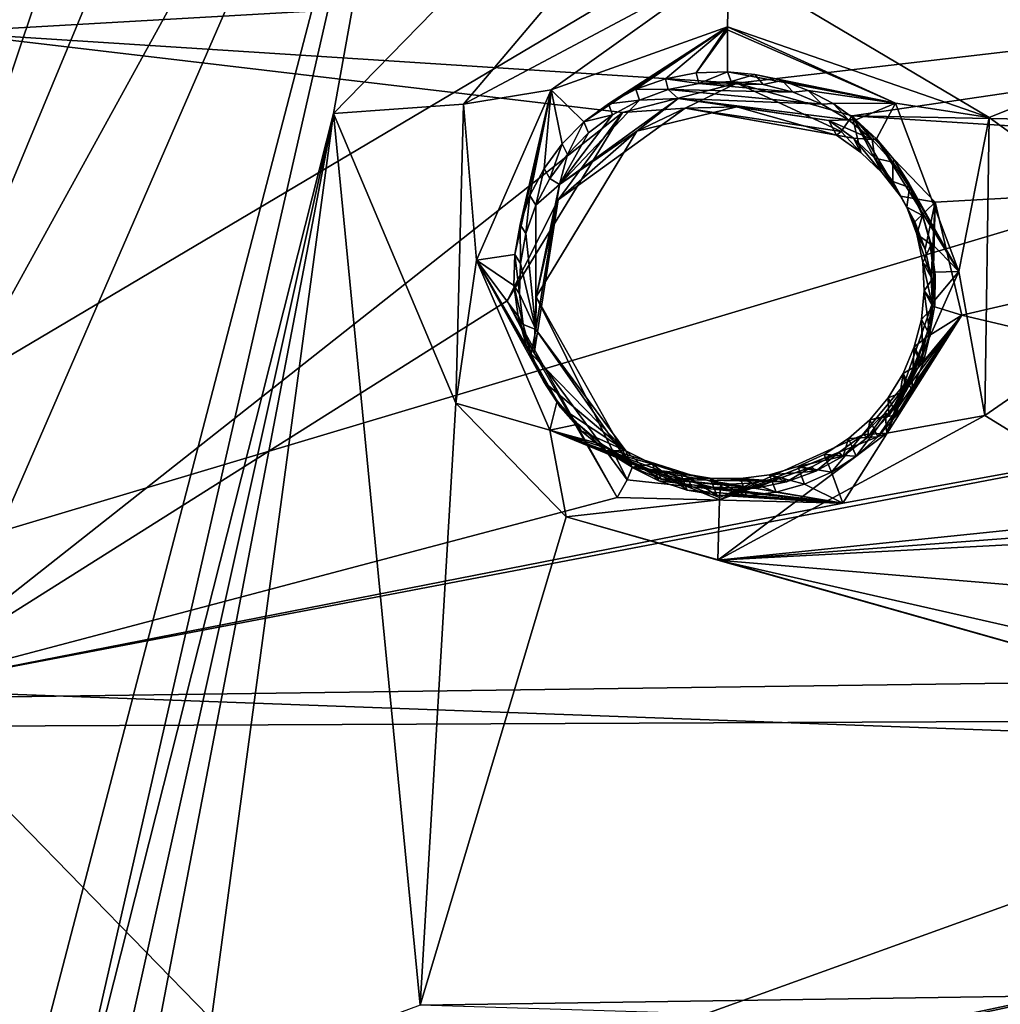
# Model space of a CAD drawing. Header units: millimetres. Extents: x -147 to 294, y -82 to 275.
# Tile 459 of 609: x 210 to 220, y 214 to 225. Entities that reach past the tile are written whole.
import ezdxf

# ---------------------------------------------------------------- set-up
doc = ezdxf.new("R2010")
doc.units = ezdxf.units.MM
doc.header["$LTSCALE"] = 67.506716
for name, color, linetype in [('1514', 7, 'CONTINUOUS'), ('1516', 7, 'CONTINUOUS'), ('1594', 7, 'CONTINUOUS'), ('1596', 7, 'CONTINUOUS'), ('1879', 7, 'CONTINUOUS'), ('2223', 7, 'CONTINUOUS'), ('2558', 7, 'CONTINUOUS'), ('2575', 7, 'CONTINUOUS'), ('2576', 7, 'CONTINUOUS'), ('2577', 7, 'CONTINUOUS'), ('2578', 7, 'CONTINUOUS'), ('2579', 7, 'CONTINUOUS'), ('2580', 7, 'CONTINUOUS'), ('2581', 7, 'CONTINUOUS'), ('2582', 7, 'CONTINUOUS'), ('2583', 7, 'CONTINUOUS'), ('557', 7, 'CONTINUOUS'), ('756', 7, 'CONTINUOUS'), ('841', 7, 'CONTINUOUS')]:
    doc.layers.add(name, color=color, linetype=linetype)

msp = doc.modelspace()

# ---------------------------------------------------------------- linework, layer by layer
at = {"layer": '1514', "linetype": 'CONTINUOUS'}
msp.add_3dface([(219.877, 211.526, -12.491), (223.136, 214.64, -12.094), (221.747, 211.526, -12.688), (219.877, 211.526, -12.491)], dxfattribs=at)
at = {"layer": '1516', "linetype": 'CONTINUOUS'}
msp.add_3dface([(223.136, 214.64, -12.094), (219.877, 211.526, -12.491), (223.367, 213.805, -9.72), (223.136, 214.64, -12.094)], dxfattribs=at)
at = {"layer": '1594', "linetype": 'CONTINUOUS'}
for points in [[(207.91, 218.277, -9.626), (211.15, 226.068, -8.161), (214.334, 229.943, -7.529), (207.91, 218.277, -9.626)], [(210.221, 225.173, -8.352), (211.15, 226.068, -8.161), (207.91, 218.277, -9.626), (210.221, 225.173, -8.352)], [(209.027, 224.854, -8.504), (210.221, 225.173, -8.352), (207.91, 218.277, -9.626), (209.027, 224.854, -8.504)]]:
    msp.add_3dface(points, dxfattribs=at)
at = {"layer": '1596', "linetype": 'CONTINUOUS'}
for points in [[(213.215, 223.725, -8.89), (214.334, 229.943, -7.529), (222.688, 233.42, -7.583), (213.215, 223.725, -8.89)], [(207.91, 218.277, -9.626), (214.334, 229.943, -7.529), (208.455, 216.422, -10.124), (207.91, 218.277, -9.626)], [(214.334, 229.943, -7.529), (210.131, 211.528, -11.464), (208.234, 206.545, -12.449), (214.334, 229.943, -7.529)], [(208.455, 216.422, -10.124), (214.334, 229.943, -7.529), (208.234, 206.545, -12.449), (208.455, 216.422, -10.124)], [(210.131, 211.528, -11.464), (214.334, 229.943, -7.529), (213.215, 223.725, -8.89), (210.131, 211.528, -11.464)]]:
    msp.add_3dface(points, dxfattribs=at)
at = {"layer": '1879', "linetype": 'CONTINUOUS'}
for points in [[(213.215, 223.725, -8.89), (222.688, 233.42, -7.583), (214.566, 223.823, -8.862), (213.215, 223.725, -8.89)], [(222.688, 233.42, -7.583), (217.316, 225.289, -8.621), (214.566, 223.823, -8.862), (222.688, 233.42, -7.583)], [(217.316, 225.289, -8.621), (222.705, 224.771, -8.83), (220.015, 223.685, -8.935), (217.316, 225.289, -8.621)], [(222.705, 224.771, -8.83), (222.177, 222.121, -9.272), (220.015, 223.685, -8.935), (222.705, 224.771, -8.83)], [(214.485, 220.723, -9.426), (213.215, 223.725, -8.89), (214.566, 223.823, -8.862), (214.485, 220.723, -9.426)], [(210.131, 211.528, -11.464), (213.215, 223.725, -8.89), (210.504, 211.517, -11.456), (210.131, 211.528, -11.464)], [(210.504, 211.517, -11.456), (213.215, 223.725, -8.89), (210.877, 211.507, -11.449), (210.504, 211.517, -11.456)], [(210.877, 211.507, -11.449), (213.215, 223.725, -8.89), (211.858, 213.645, -10.932), (210.877, 211.507, -11.449)], [(211.858, 213.645, -10.932), (213.215, 223.725, -8.89), (214.115, 214.483, -10.711), (211.858, 213.645, -10.932)], [(214.115, 214.483, -10.711), (213.215, 223.725, -8.89), (214.485, 220.723, -9.426), (214.115, 214.483, -10.711)], [(220.015, 223.685, -8.935), (222.177, 222.121, -9.272), (219.969, 220.595, -9.493), (220.015, 223.685, -8.935)], [(222.177, 222.121, -9.272), (221.662, 219.554, -9.736), (219.969, 220.595, -9.493), (222.177, 222.121, -9.272)], [(215.63, 219.545, -9.649), (214.115, 214.483, -10.711), (214.485, 220.723, -9.426), (215.63, 219.545, -9.649)], [(219.969, 220.595, -9.493), (221.662, 219.554, -9.736), (217.2, 219.096, -9.742), (219.969, 220.595, -9.493)], [(221.662, 219.554, -9.736), (222.114, 219.466, -9.767), (217.2, 219.096, -9.742), (221.662, 219.554, -9.736)], [(232.562, 214.756, -11.357), (214.115, 214.483, -10.711), (215.63, 219.545, -9.649), (232.562, 214.756, -11.357)], [(217.2, 219.096, -9.742), (232.562, 214.756, -11.357), (215.63, 219.545, -9.649), (217.2, 219.096, -9.742)], [(222.114, 219.466, -9.767), (222.566, 219.378, -9.799), (217.2, 219.096, -9.742), (222.114, 219.466, -9.767)], [(222.566, 219.378, -9.799), (224.137, 218.513, -10.03), (217.2, 219.096, -9.742), (222.566, 219.378, -9.799)], [(225.424, 217.231, -10.348), (232.562, 214.756, -11.357), (217.2, 219.096, -9.742), (225.424, 217.231, -10.348)], [(224.137, 218.513, -10.03), (225.424, 217.231, -10.348), (217.2, 219.096, -9.742), (224.137, 218.513, -10.03)], [(225.001, 214.148, -10.991), (214.115, 214.483, -10.711), (232.562, 214.756, -11.357), (225.001, 214.148, -10.991)]]:
    msp.add_3dface(points, dxfattribs=at)
at = {"layer": '2223', "linetype": 'CONTINUOUS'}
for points in [[(209.16, 224.57, -6.493), (234.143, 225.997, -7.036), (210.592, 225.04, -6.375), (209.16, 224.57, -6.493)], [(234.143, 225.997, -7.036), (209.16, 224.57, -6.493), (217.4, 224.039, -6.499), (234.143, 225.997, -7.036)], [(218.593, 223.703, -6.571), (234.143, 225.997, -7.036), (217.4, 224.039, -6.499), (218.593, 223.703, -6.571)], [(233.025, 223.422, -7.356), (234.143, 225.997, -7.036), (218.593, 223.703, -6.571), (233.025, 223.422, -7.356)], [(209.16, 224.57, -6.493), (208.62, 217.752, -7.787), (216.212, 223.737, -6.542), (209.16, 224.57, -6.493)], [(217.4, 224.039, -6.499), (209.16, 224.57, -6.493), (216.212, 223.737, -6.542), (217.4, 224.039, -6.499)], [(216.212, 223.737, -6.542), (208.62, 217.752, -7.787), (215.018, 221.783, -6.887), (216.212, 223.737, -6.542)], [(233.025, 223.422, -7.356), (218.593, 223.703, -6.571), (226.496, 223.201, -6.933), (233.025, 223.422, -7.356)], [(218.593, 223.703, -6.571), (219.456, 222.806, -6.742), (226.496, 223.201, -6.933), (218.593, 223.703, -6.571)], [(219.456, 222.806, -6.742), (219.731, 221.634, -6.956), (226.496, 223.201, -6.933), (219.456, 222.806, -6.742)], [(226.496, 223.201, -6.933), (219.731, 221.634, -6.956), (223.867, 220.66, -7.262), (226.496, 223.201, -6.933)], [(208.62, 217.752, -7.787), (216.158, 219.747, -7.267), (215.018, 221.783, -6.887), (208.62, 217.752, -7.787)], [(219.731, 221.634, -6.956), (218.498, 219.688, -7.298), (223.867, 220.66, -7.262), (219.731, 221.634, -6.956)], [(218.498, 219.688, -7.298), (208.62, 217.752, -7.787), (223.867, 220.66, -7.262), (218.498, 219.688, -7.298)], [(223.867, 220.66, -7.262), (208.62, 217.752, -7.787), (224.753, 217.161, -7.981), (223.867, 220.66, -7.262)], [(216.158, 219.747, -7.267), (208.62, 217.752, -7.787), (218.498, 219.688, -7.298), (216.158, 219.747, -7.267)], [(208.62, 217.752, -7.787), (208.299, 211.056, -9.272), (213.245, 213.012, -8.693), (208.62, 217.752, -7.787)], [(208.62, 217.752, -7.787), (213.245, 213.012, -8.693), (224.753, 217.161, -7.981), (208.62, 217.752, -7.787)], [(224.753, 217.161, -7.981), (213.245, 213.012, -8.693), (228.236, 216.171, -8.373), (224.753, 217.161, -7.981)], [(213.245, 213.012, -8.693), (214.191, 213.175, -8.646), (228.236, 216.171, -8.373), (213.245, 213.012, -8.693)], [(214.191, 213.175, -8.646), (223.467, 214.295, -8.535), (228.236, 216.171, -8.373), (214.191, 213.175, -8.646)]]:
    msp.add_3dface(points, dxfattribs=at)
at = {"layer": '2558', "linetype": 'CONTINUOUS'}
msp.add_3dface([(209.16, 224.57, -6.493), (210.592, 225.04, -6.375), (209.243, 224.912, -6.71), (209.16, 224.57, -6.493)], dxfattribs=at)
at = {"layer": '2575', "linetype": 'CONTINUOUS'}
for points in [[(218.684, 223.323, -6.935), (218.593, 223.703, -6.571), (218.481, 223.538, -6.688), (218.684, 223.323, -6.935)], [(219.456, 222.806, -6.742), (218.593, 223.703, -6.571), (219.094, 222.87, -7.011), (219.456, 222.806, -6.742)], [(219.094, 222.87, -7.011), (218.593, 223.703, -6.571), (218.906, 223.111, -6.97), (219.094, 222.87, -7.011)], [(218.906, 223.111, -6.97), (218.593, 223.703, -6.571), (218.684, 223.323, -6.935), (218.906, 223.111, -6.97)], [(218.433, 223.5, -6.905), (218.684, 223.323, -6.935), (218.481, 223.538, -6.688), (218.433, 223.5, -6.905)], [(219.243, 222.604, -7.057), (219.456, 222.806, -6.742), (219.094, 222.87, -7.011), (219.243, 222.604, -7.057)], [(219.35, 222.321, -7.105), (219.456, 222.806, -6.742), (219.243, 222.604, -7.057), (219.35, 222.321, -7.105)], [(219.412, 222.028, -7.156), (219.456, 222.806, -6.742), (219.35, 222.321, -7.105), (219.412, 222.028, -7.156)], [(219.429, 221.728, -7.207), (219.456, 222.806, -6.742), (219.412, 222.028, -7.156), (219.429, 221.728, -7.207)], [(219.731, 221.634, -6.956), (219.456, 222.806, -6.742), (219.429, 221.728, -7.207), (219.731, 221.634, -6.956)], [(219.401, 221.429, -7.259), (219.731, 221.634, -6.956), (219.429, 221.728, -7.207), (219.401, 221.429, -7.259)], [(218.498, 219.688, -7.298), (219.731, 221.634, -6.956), (218.379, 220.009, -7.51), (218.498, 219.688, -7.298)], [(218.379, 220.009, -7.51), (219.731, 221.634, -6.956), (218.635, 220.174, -7.48), (218.379, 220.009, -7.51)], [(218.635, 220.174, -7.48), (219.731, 221.634, -6.956), (218.862, 220.373, -7.444), (218.635, 220.174, -7.48)], [(218.862, 220.373, -7.444), (219.731, 221.634, -6.956), (219.056, 220.604, -7.403), (218.862, 220.373, -7.444)], [(219.056, 220.604, -7.403), (219.731, 221.634, -6.956), (219.213, 220.861, -7.358), (219.056, 220.604, -7.403)], [(219.213, 220.861, -7.358), (219.731, 221.634, -6.956), (219.329, 221.138, -7.31), (219.213, 220.861, -7.358)], [(219.329, 221.138, -7.31), (219.731, 221.634, -6.956), (219.401, 221.429, -7.259), (219.329, 221.138, -7.31)], [(216.261, 219.929, -7.31), (218.498, 219.688, -7.298), (216.313, 220.056, -7.513), (216.261, 219.929, -7.31)], [(216.313, 220.056, -7.513), (218.498, 219.688, -7.298), (216.589, 219.917, -7.535), (216.313, 220.056, -7.513)], [(218.1, 219.884, -7.533), (218.498, 219.688, -7.298), (218.379, 220.009, -7.51), (218.1, 219.884, -7.533)], [(216.158, 219.747, -7.267), (218.498, 219.688, -7.298), (216.261, 219.929, -7.31), (216.158, 219.747, -7.267)], [(216.589, 219.917, -7.535), (218.498, 219.688, -7.298), (216.883, 219.821, -7.551), (216.589, 219.917, -7.535)], [(217.805, 219.801, -7.549), (218.498, 219.688, -7.298), (218.1, 219.884, -7.533), (217.805, 219.801, -7.549)], [(216.883, 219.821, -7.551), (218.498, 219.688, -7.298), (217.19, 219.768, -7.558), (216.883, 219.821, -7.551)], [(217.19, 219.768, -7.558), (218.498, 219.688, -7.298), (217.5, 219.762, -7.557), (217.19, 219.768, -7.558)], [(217.5, 219.762, -7.557), (218.498, 219.688, -7.298), (217.805, 219.801, -7.549), (217.5, 219.762, -7.557)]]:
    msp.add_3dface(points, dxfattribs=at)
at = {"layer": '2576', "linetype": 'CONTINUOUS'}
for points in [[(217.4, 224.039, -6.499), (216.212, 223.737, -6.542), (216.862, 223.782, -6.631), (217.4, 224.039, -6.499)], [(218.481, 223.538, -6.688), (217.4, 224.039, -6.499), (216.862, 223.782, -6.631), (218.481, 223.538, -6.688)], [(218.593, 223.703, -6.571), (217.4, 224.039, -6.499), (218.481, 223.538, -6.688), (218.593, 223.703, -6.571)], [(216.212, 223.737, -6.542), (215.018, 221.783, -6.887), (215.547, 222.831, -6.799), (216.212, 223.737, -6.542)], [(216.862, 223.782, -6.631), (216.212, 223.737, -6.542), (215.547, 222.831, -6.799), (216.862, 223.782, -6.631)], [(216.862, 223.782, -6.631), (215.547, 222.831, -6.799), (216.363, 223.543, -6.907), (216.862, 223.782, -6.631)], [(217.4, 223.795, -6.858), (216.862, 223.782, -6.631), (216.363, 223.543, -6.907), (217.4, 223.795, -6.858)], [(218.433, 223.5, -6.905), (216.862, 223.782, -6.631), (217.4, 223.795, -6.858), (218.433, 223.5, -6.905)], [(218.433, 223.5, -6.905), (218.481, 223.538, -6.688), (216.862, 223.782, -6.631), (218.433, 223.5, -6.905)], [(216.363, 223.543, -6.907), (215.547, 222.831, -6.799), (215.317, 221.824, -7.211), (216.363, 223.543, -6.907)], [(215.547, 222.831, -6.799), (215.018, 221.783, -6.887), (215.297, 221.242, -7.08), (215.547, 222.831, -6.799)], [(215.547, 222.831, -6.799), (215.297, 221.242, -7.08), (215.317, 221.824, -7.211), (215.547, 222.831, -6.799)], [(215.297, 221.242, -7.08), (216.261, 219.929, -7.31), (215.317, 221.824, -7.211), (215.297, 221.242, -7.08)], [(216.261, 219.929, -7.31), (216.313, 220.056, -7.513), (215.317, 221.824, -7.211), (216.261, 219.929, -7.31)], [(215.018, 221.783, -6.887), (216.158, 219.747, -7.267), (215.297, 221.242, -7.08), (215.018, 221.783, -6.887)], [(216.158, 219.747, -7.267), (216.261, 219.929, -7.31), (215.297, 221.242, -7.08), (216.158, 219.747, -7.267)]]:
    msp.add_3dface(points, dxfattribs=at)
at = {"layer": '2577', "linetype": 'CONTINUOUS'}
for points in [[(216.79, 223.88, -7.535), (216.363, 223.543, -6.907), (215.559, 222.99, -7.686), (216.79, 223.88, -7.535)], [(217.4, 223.795, -6.858), (216.363, 223.543, -6.907), (216.79, 223.88, -7.535), (217.4, 223.795, -6.858)], [(218.354, 223.652, -7.591), (217.4, 223.795, -6.858), (216.79, 223.88, -7.535), (218.354, 223.652, -7.591)], [(218.433, 223.5, -6.905), (217.4, 223.795, -6.858), (218.354, 223.652, -7.591), (218.433, 223.5, -6.905)], [(216.363, 223.543, -6.907), (215.317, 221.824, -7.211), (215.559, 222.99, -7.686), (216.363, 223.543, -6.907)], [(215.559, 222.99, -7.686), (215.317, 221.824, -7.211), (215.314, 221.486, -7.958), (215.559, 222.99, -7.686)], [(215.317, 221.824, -7.211), (216.313, 220.056, -7.513), (215.314, 221.486, -7.958), (215.317, 221.824, -7.211)], [(215.314, 221.486, -7.958), (216.313, 220.056, -7.513), (216.247, 220.228, -8.194), (215.314, 221.486, -7.958)]]:
    msp.add_3dface(points, dxfattribs=at)
at = {"layer": '2578', "linetype": 'CONTINUOUS'}
for points in [[(218.433, 223.5, -6.905), (218.354, 223.652, -7.591), (218.61, 223.471, -7.626), (218.433, 223.5, -6.905)], [(218.684, 223.323, -6.935), (218.433, 223.5, -6.905), (218.61, 223.471, -7.626), (218.684, 223.323, -6.935)], [(218.906, 223.111, -6.97), (218.684, 223.323, -6.935), (218.61, 223.471, -7.626), (218.906, 223.111, -6.97)], [(218.83, 223.262, -7.666), (218.906, 223.111, -6.97), (218.61, 223.471, -7.626), (218.83, 223.262, -7.666)], [(219.094, 222.87, -7.011), (218.906, 223.111, -6.97), (218.83, 223.262, -7.666), (219.094, 222.87, -7.011)], [(219.015, 223.02, -7.711), (219.094, 222.87, -7.011), (218.83, 223.262, -7.666), (219.015, 223.02, -7.711)], [(219.243, 222.604, -7.057), (219.094, 222.87, -7.011), (219.015, 223.02, -7.711), (219.243, 222.604, -7.057)], [(219.162, 222.754, -7.761), (219.243, 222.604, -7.057), (219.015, 223.02, -7.711), (219.162, 222.754, -7.761)], [(219.35, 222.321, -7.105), (219.243, 222.604, -7.057), (219.162, 222.754, -7.761), (219.35, 222.321, -7.105)], [(219.266, 222.475, -7.812), (219.35, 222.321, -7.105), (219.162, 222.754, -7.761), (219.266, 222.475, -7.812)], [(219.412, 222.028, -7.156), (219.35, 222.321, -7.105), (219.266, 222.475, -7.812), (219.412, 222.028, -7.156)], [(219.326, 222.183, -7.865), (219.412, 222.028, -7.156), (219.266, 222.475, -7.812), (219.326, 222.183, -7.865)], [(219.429, 221.728, -7.207), (219.412, 222.028, -7.156), (219.326, 222.183, -7.865), (219.429, 221.728, -7.207)], [(219.341, 221.888, -7.919), (219.429, 221.728, -7.207), (219.326, 222.183, -7.865), (219.341, 221.888, -7.919)], [(219.312, 221.592, -7.972), (219.401, 221.429, -7.259), (219.341, 221.888, -7.919), (219.312, 221.592, -7.972)], [(219.401, 221.429, -7.259), (219.429, 221.728, -7.207), (219.341, 221.888, -7.919), (219.401, 221.429, -7.259)], [(219.239, 221.306, -8.023), (219.329, 221.138, -7.31), (219.312, 221.592, -7.972), (219.239, 221.306, -8.023)], [(219.329, 221.138, -7.31), (219.401, 221.429, -7.259), (219.312, 221.592, -7.972), (219.329, 221.138, -7.31)], [(219.123, 221.031, -8.072), (219.213, 220.861, -7.358), (219.239, 221.306, -8.023), (219.123, 221.031, -8.072)], [(219.213, 220.861, -7.358), (219.329, 221.138, -7.31), (219.239, 221.306, -8.023), (219.213, 220.861, -7.358)], [(218.969, 220.78, -8.116), (219.056, 220.604, -7.403), (219.123, 221.031, -8.072), (218.969, 220.78, -8.116)], [(219.056, 220.604, -7.403), (219.213, 220.861, -7.358), (219.123, 221.031, -8.072), (219.056, 220.604, -7.403)], [(218.777, 220.552, -8.156), (219.056, 220.604, -7.403), (218.969, 220.78, -8.116), (218.777, 220.552, -8.156)], [(218.862, 220.373, -7.444), (219.056, 220.604, -7.403), (218.777, 220.552, -8.156), (218.862, 220.373, -7.444)], [(218.556, 220.356, -8.189), (218.862, 220.373, -7.444), (218.777, 220.552, -8.156), (218.556, 220.356, -8.189)], [(218.635, 220.174, -7.48), (218.862, 220.373, -7.444), (218.556, 220.356, -8.189), (218.635, 220.174, -7.48)], [(218.303, 220.192, -8.217), (218.635, 220.174, -7.48), (218.556, 220.356, -8.189), (218.303, 220.192, -8.217)], [(216.313, 220.056, -7.513), (216.589, 219.917, -7.535), (216.247, 220.228, -8.194), (216.313, 220.056, -7.513)], [(216.247, 220.228, -8.194), (216.589, 219.917, -7.535), (216.525, 220.09, -8.221), (216.247, 220.228, -8.194)], [(218.031, 220.068, -8.237), (218.379, 220.009, -7.51), (218.303, 220.192, -8.217), (218.031, 220.068, -8.237)], [(218.379, 220.009, -7.51), (218.635, 220.174, -7.48), (218.303, 220.192, -8.217), (218.379, 220.009, -7.51)], [(216.589, 219.917, -7.535), (216.883, 219.821, -7.551), (216.525, 220.09, -8.221), (216.589, 219.917, -7.535)], [(216.525, 220.09, -8.221), (216.883, 219.821, -7.551), (216.815, 219.996, -8.24), (216.525, 220.09, -8.221)], [(217.737, 219.982, -8.25), (218.1, 219.884, -7.533), (218.031, 220.068, -8.237), (217.737, 219.982, -8.25)], [(218.1, 219.884, -7.533), (218.379, 220.009, -7.51), (218.031, 220.068, -8.237), (218.1, 219.884, -7.533)], [(216.883, 219.821, -7.551), (217.19, 219.768, -7.558), (216.815, 219.996, -8.24), (216.883, 219.821, -7.551)], [(216.815, 219.996, -8.24), (217.19, 219.768, -7.558), (217.122, 219.947, -8.252), (216.815, 219.996, -8.24)], [(217.435, 219.941, -8.255), (217.805, 219.801, -7.549), (217.737, 219.982, -8.25), (217.435, 219.941, -8.255)], [(217.805, 219.801, -7.549), (218.1, 219.884, -7.533), (217.737, 219.982, -8.25), (217.805, 219.801, -7.549)], [(217.19, 219.768, -7.558), (217.5, 219.762, -7.557), (217.122, 219.947, -8.252), (217.19, 219.768, -7.558)], [(217.122, 219.947, -8.252), (217.5, 219.762, -7.557), (217.435, 219.941, -8.255), (217.122, 219.947, -8.252)], [(217.5, 219.762, -7.557), (217.805, 219.801, -7.549), (217.435, 219.941, -8.255), (217.5, 219.762, -7.557)]]:
    msp.add_3dface(points, dxfattribs=at)
at = {"layer": '2579', "linetype": 'CONTINUOUS'}
for points in [[(217.005, 224.038, -7.51), (217.341, 224.058, -7.509), (217.671, 224.025, -7.518), (217.005, 224.038, -7.51)], [(216.688, 223.974, -7.519), (216.79, 223.88, -7.535), (216.388, 223.863, -7.536), (216.688, 223.974, -7.519)], [(216.688, 223.974, -7.519), (217.005, 224.038, -7.51), (217.984, 223.948, -7.535), (216.688, 223.974, -7.519)], [(216.79, 223.88, -7.535), (216.688, 223.974, -7.519), (218.281, 223.824, -7.56), (216.79, 223.88, -7.535)], [(218.281, 223.824, -7.56), (216.688, 223.974, -7.519), (217.984, 223.948, -7.535), (218.281, 223.824, -7.56)], [(217.984, 223.948, -7.535), (217.005, 224.038, -7.51), (217.671, 224.025, -7.518), (217.984, 223.948, -7.535)], [(216.79, 223.88, -7.535), (215.559, 222.99, -7.686), (216.388, 223.863, -7.536), (216.79, 223.88, -7.535)], [(216.388, 223.863, -7.536), (215.559, 222.99, -7.686), (216.11, 223.711, -7.561), (216.388, 223.863, -7.536)], [(218.354, 223.652, -7.591), (216.79, 223.88, -7.535), (218.557, 223.659, -7.593), (218.354, 223.652, -7.591)], [(218.557, 223.659, -7.593), (216.79, 223.88, -7.535), (218.281, 223.824, -7.56), (218.557, 223.659, -7.593)], [(216.11, 223.711, -7.561), (215.559, 222.99, -7.686), (215.861, 223.524, -7.593), (216.11, 223.711, -7.561)], [(218.802, 223.457, -7.632), (218.354, 223.652, -7.591), (218.557, 223.659, -7.593), (218.802, 223.457, -7.632)], [(218.61, 223.471, -7.626), (218.354, 223.652, -7.591), (218.802, 223.457, -7.632), (218.61, 223.471, -7.626)], [(215.861, 223.524, -7.593), (215.559, 222.99, -7.686), (215.642, 223.302, -7.631), (215.861, 223.524, -7.593)], [(218.83, 223.262, -7.666), (218.61, 223.471, -7.626), (218.802, 223.457, -7.632), (218.83, 223.262, -7.666)], [(219.016, 223.221, -7.676), (218.83, 223.262, -7.666), (218.802, 223.457, -7.632), (219.016, 223.221, -7.676)], [(215.642, 223.302, -7.631), (215.559, 222.99, -7.686), (215.459, 223.053, -7.675), (215.642, 223.302, -7.631)], [(219.015, 223.02, -7.711), (218.83, 223.262, -7.666), (219.016, 223.221, -7.676), (219.015, 223.02, -7.711)], [(219.19, 222.958, -7.725), (219.015, 223.02, -7.711), (219.016, 223.221, -7.676), (219.19, 222.958, -7.725)], [(215.459, 223.053, -7.675), (215.559, 222.99, -7.686), (215.313, 222.776, -7.724), (215.459, 223.053, -7.675)], [(215.559, 222.99, -7.686), (215.314, 221.486, -7.958), (215.313, 222.776, -7.724), (215.559, 222.99, -7.686)], [(219.162, 222.754, -7.761), (219.015, 223.02, -7.711), (219.19, 222.958, -7.725), (219.162, 222.754, -7.761)], [(219.325, 222.669, -7.779), (219.162, 222.754, -7.761), (219.19, 222.958, -7.725), (219.325, 222.669, -7.779)], [(215.313, 222.776, -7.724), (215.314, 221.486, -7.958), (215.211, 222.482, -7.777), (215.313, 222.776, -7.724)], [(219.266, 222.475, -7.812), (219.162, 222.754, -7.761), (219.325, 222.669, -7.779), (219.266, 222.475, -7.812)], [(219.414, 222.367, -7.834), (219.266, 222.475, -7.812), (219.325, 222.669, -7.779), (219.414, 222.367, -7.834)], [(215.211, 222.482, -7.777), (215.314, 221.486, -7.958), (215.154, 222.17, -7.833), (215.211, 222.482, -7.777)], [(219.326, 222.183, -7.865), (219.266, 222.475, -7.812), (219.414, 222.367, -7.834), (219.326, 222.183, -7.865)], [(219.456, 222.053, -7.891), (219.326, 222.183, -7.865), (219.414, 222.367, -7.834), (219.456, 222.053, -7.891)], [(215.154, 222.17, -7.833), (215.314, 221.486, -7.958), (215.144, 221.856, -7.89), (215.154, 222.17, -7.833)], [(219.341, 221.888, -7.919), (219.326, 222.183, -7.865), (219.456, 222.053, -7.891), (219.341, 221.888, -7.919)], [(219.451, 221.741, -7.948), (219.341, 221.888, -7.919), (219.456, 222.053, -7.891), (219.451, 221.741, -7.948)], [(215.144, 221.856, -7.89), (215.314, 221.486, -7.958), (215.182, 221.539, -7.948), (215.144, 221.856, -7.89)], [(219.312, 221.592, -7.972), (219.341, 221.888, -7.919), (219.451, 221.741, -7.948), (219.312, 221.592, -7.972)], [(219.398, 221.43, -8.003), (219.312, 221.592, -7.972), (219.451, 221.741, -7.948), (219.398, 221.43, -8.003)], [(215.182, 221.539, -7.948), (215.314, 221.486, -7.958), (215.267, 221.236, -8.004), (215.182, 221.539, -7.948)], [(219.239, 221.306, -8.023), (219.312, 221.592, -7.972), (219.398, 221.43, -8.003), (219.239, 221.306, -8.023)], [(215.314, 221.486, -7.958), (216.247, 220.228, -8.194), (215.267, 221.236, -8.004), (215.314, 221.486, -7.958)], [(219.3, 221.133, -8.056), (219.239, 221.306, -8.023), (219.398, 221.43, -8.003), (219.3, 221.133, -8.056)], [(219.123, 221.031, -8.072), (219.239, 221.306, -8.023), (219.3, 221.133, -8.056), (219.123, 221.031, -8.072)], [(215.267, 221.236, -8.004), (216.247, 220.228, -8.194), (215.398, 220.945, -8.058), (215.267, 221.236, -8.004)], [(219.156, 220.851, -8.106), (219.123, 221.031, -8.072), (219.3, 221.133, -8.056), (219.156, 220.851, -8.106)], [(218.969, 220.78, -8.116), (219.123, 221.031, -8.072), (219.156, 220.851, -8.106), (218.969, 220.78, -8.116)], [(215.398, 220.945, -8.058), (216.247, 220.228, -8.194), (215.57, 220.679, -8.108), (215.398, 220.945, -8.058)], [(218.777, 220.552, -8.156), (218.969, 220.78, -8.116), (218.973, 220.595, -8.151), (218.777, 220.552, -8.156)], [(218.973, 220.595, -8.151), (218.969, 220.78, -8.116), (219.156, 220.851, -8.106), (218.973, 220.595, -8.151)], [(215.57, 220.679, -8.108), (216.247, 220.228, -8.194), (215.784, 220.438, -8.153), (215.57, 220.679, -8.108)], [(218.752, 220.367, -8.19), (218.777, 220.552, -8.156), (218.973, 220.595, -8.151), (218.752, 220.367, -8.19)], [(218.556, 220.356, -8.189), (218.777, 220.552, -8.156), (218.752, 220.367, -8.19), (218.556, 220.356, -8.189)], [(215.784, 220.438, -8.153), (216.247, 220.228, -8.194), (216.032, 220.231, -8.193), (215.784, 220.438, -8.153)], [(218.303, 220.192, -8.217), (218.556, 220.356, -8.189), (218.5, 220.174, -8.223), (218.303, 220.192, -8.217)], [(218.5, 220.174, -8.223), (218.556, 220.356, -8.189), (218.752, 220.367, -8.19), (218.5, 220.174, -8.223)], [(216.247, 220.228, -8.194), (216.525, 220.09, -8.221), (216.032, 220.231, -8.193), (216.247, 220.228, -8.194)], [(216.032, 220.231, -8.193), (216.525, 220.09, -8.221), (216.312, 220.061, -8.226), (216.032, 220.231, -8.193)], [(218.031, 220.068, -8.237), (218.303, 220.192, -8.217), (218.5, 220.174, -8.223), (218.031, 220.068, -8.237)], [(218.218, 220.019, -8.249), (218.031, 220.068, -8.237), (218.5, 220.174, -8.223), (218.218, 220.019, -8.249)], [(216.525, 220.09, -8.221), (216.815, 219.996, -8.24), (216.312, 220.061, -8.226), (216.525, 220.09, -8.221)], [(217.737, 219.982, -8.25), (218.031, 220.068, -8.237), (218.218, 220.019, -8.249), (217.737, 219.982, -8.25)], [(216.815, 219.996, -8.24), (217.122, 219.947, -8.252), (216.312, 220.061, -8.226), (216.815, 219.996, -8.24)], [(216.312, 220.061, -8.226), (217.122, 219.947, -8.252), (216.613, 219.935, -8.251), (216.312, 220.061, -8.226)], [(217.435, 219.941, -8.255), (217.737, 219.982, -8.25), (217.915, 219.907, -8.267), (217.435, 219.941, -8.255)], [(217.915, 219.907, -8.267), (217.737, 219.982, -8.25), (218.218, 220.019, -8.249), (217.915, 219.907, -8.267)], [(216.613, 219.935, -8.251), (217.122, 219.947, -8.252), (217.915, 219.907, -8.267), (216.613, 219.935, -8.251)], [(216.928, 219.856, -8.268), (216.613, 219.935, -8.251), (217.596, 219.842, -8.276), (216.928, 219.856, -8.268)], [(217.596, 219.842, -8.276), (216.613, 219.935, -8.251), (217.915, 219.907, -8.267), (217.596, 219.842, -8.276)], [(217.122, 219.947, -8.252), (217.435, 219.941, -8.255), (217.915, 219.907, -8.267), (217.122, 219.947, -8.252)], [(217.26, 219.822, -8.277), (216.928, 219.856, -8.268), (217.596, 219.842, -8.276), (217.26, 219.822, -8.277)]]:
    msp.add_3dface(points, dxfattribs=at)
at = {"layer": '2580', "linetype": 'CONTINUOUS'}
for points in [[(216.977, 224.146, -7.901), (217.005, 224.038, -7.51), (216.658, 224.085, -7.921), (216.977, 224.146, -7.901)], [(217.301, 224.159, -7.888), (217.005, 224.038, -7.51), (216.977, 224.146, -7.901), (217.301, 224.159, -7.888)], [(217.341, 224.058, -7.509), (217.005, 224.038, -7.51), (217.301, 224.159, -7.888), (217.341, 224.058, -7.509)], [(216.658, 224.085, -7.921), (216.688, 223.974, -7.519), (216.352, 223.978, -7.948), (216.658, 224.085, -7.921)], [(217.005, 224.038, -7.51), (216.688, 223.974, -7.519), (216.658, 224.085, -7.921), (217.005, 224.038, -7.51)], [(216.352, 223.978, -7.948), (216.388, 223.863, -7.536), (216.068, 223.827, -7.981), (216.352, 223.978, -7.948)], [(216.688, 223.974, -7.519), (216.388, 223.863, -7.536), (216.352, 223.978, -7.948), (216.688, 223.974, -7.519)], [(216.388, 223.863, -7.536), (216.11, 223.711, -7.561), (216.068, 223.827, -7.981), (216.388, 223.863, -7.536)], [(216.068, 223.827, -7.981), (216.11, 223.711, -7.561), (215.811, 223.638, -8.02), (216.068, 223.827, -7.981)], [(215.811, 223.638, -8.02), (215.642, 223.302, -7.631), (215.588, 223.413, -8.063), (215.811, 223.638, -8.02)], [(215.861, 223.524, -7.593), (215.642, 223.302, -7.631), (215.811, 223.638, -8.02), (215.861, 223.524, -7.593)], [(216.11, 223.711, -7.561), (215.861, 223.524, -7.593), (215.811, 223.638, -8.02), (216.11, 223.711, -7.561)], [(215.588, 223.413, -8.063), (215.459, 223.053, -7.675), (215.4, 223.157, -8.109), (215.588, 223.413, -8.063)], [(215.642, 223.302, -7.631), (215.459, 223.053, -7.675), (215.588, 223.413, -8.063), (215.642, 223.302, -7.631)], [(215.4, 223.157, -8.109), (215.313, 222.776, -7.724), (215.253, 222.876, -8.158), (215.4, 223.157, -8.109)], [(215.459, 223.053, -7.675), (215.313, 222.776, -7.724), (215.4, 223.157, -8.109), (215.459, 223.053, -7.675)], [(215.253, 222.876, -8.158), (215.211, 222.482, -7.777), (215.151, 222.576, -8.209), (215.253, 222.876, -8.158)], [(215.313, 222.776, -7.724), (215.211, 222.482, -7.777), (215.253, 222.876, -8.158), (215.313, 222.776, -7.724)], [(215.151, 222.576, -8.209), (215.154, 222.17, -7.833), (215.096, 222.263, -8.261), (215.151, 222.576, -8.209)], [(215.211, 222.482, -7.777), (215.154, 222.17, -7.833), (215.151, 222.576, -8.209), (215.211, 222.482, -7.777)], [(215.096, 222.263, -8.261), (215.144, 221.856, -7.89), (215.088, 221.942, -8.312), (215.096, 222.263, -8.261)], [(215.154, 222.17, -7.833), (215.144, 221.856, -7.89), (215.096, 222.263, -8.261), (215.154, 222.17, -7.833)], [(215.144, 221.856, -7.89), (215.182, 221.539, -7.948), (215.088, 221.942, -8.312), (215.144, 221.856, -7.89)], [(215.088, 221.942, -8.312), (215.182, 221.539, -7.948), (215.13, 221.624, -8.36), (215.088, 221.942, -8.312)], [(215.182, 221.539, -7.948), (215.267, 221.236, -8.004), (215.13, 221.624, -8.36), (215.182, 221.539, -7.948)], [(215.13, 221.624, -8.36), (215.267, 221.236, -8.004), (215.219, 221.314, -8.406), (215.13, 221.624, -8.36)], [(215.267, 221.236, -8.004), (215.398, 220.945, -8.058), (215.219, 221.314, -8.406), (215.267, 221.236, -8.004)], [(215.219, 221.314, -8.406), (215.398, 220.945, -8.058), (215.355, 221.02, -8.447), (215.219, 221.314, -8.406)], [(215.398, 220.945, -8.058), (215.57, 220.679, -8.108), (215.355, 221.02, -8.447), (215.398, 220.945, -8.058)], [(215.355, 221.02, -8.447), (215.57, 220.679, -8.108), (215.534, 220.748, -8.484), (215.355, 221.02, -8.447)], [(215.57, 220.679, -8.108), (215.784, 220.438, -8.153), (215.534, 220.748, -8.484), (215.57, 220.679, -8.108)], [(215.534, 220.748, -8.484), (215.784, 220.438, -8.153), (215.752, 220.504, -8.514), (215.534, 220.748, -8.484)], [(215.784, 220.438, -8.153), (216.032, 220.231, -8.193), (215.752, 220.504, -8.514), (215.784, 220.438, -8.153)], [(215.752, 220.504, -8.514), (216.032, 220.231, -8.193), (216.004, 220.295, -8.538), (215.752, 220.504, -8.514)], [(216.032, 220.231, -8.193), (216.312, 220.061, -8.226), (216.004, 220.295, -8.538), (216.032, 220.231, -8.193)], [(216.004, 220.295, -8.538), (216.312, 220.061, -8.226), (216.285, 220.124, -8.554), (216.004, 220.295, -8.538)], [(216.312, 220.061, -8.226), (216.613, 219.935, -8.251), (216.285, 220.124, -8.554), (216.312, 220.061, -8.226)], [(216.285, 220.124, -8.554), (216.613, 219.935, -8.251), (216.588, 219.997, -8.563), (216.285, 220.124, -8.554)], [(216.613, 219.935, -8.251), (216.928, 219.856, -8.268), (216.588, 219.997, -8.563), (216.613, 219.935, -8.251)], [(216.588, 219.997, -8.563), (216.928, 219.856, -8.268), (216.905, 219.916, -8.565), (216.588, 219.997, -8.563)], [(216.928, 219.856, -8.268), (217.26, 219.822, -8.277), (216.905, 219.916, -8.565), (216.928, 219.856, -8.268)], [(216.905, 219.916, -8.565), (217.26, 219.822, -8.277), (217.231, 219.881, -8.558), (216.905, 219.916, -8.565)]]:
    msp.add_3dface(points, dxfattribs=at)
at = {"layer": '2581', "linetype": 'CONTINUOUS'}
for points in [[(214.566, 223.823, -8.862), (217.316, 225.289, -8.621), (215.475, 223.973, -8.635), (214.566, 223.823, -8.862)], [(215.475, 223.973, -8.635), (217.316, 225.289, -8.621), (217.303, 224.626, -8.5), (215.475, 223.973, -8.635)], [(215.811, 223.638, -8.02), (215.475, 223.973, -8.635), (217.303, 224.626, -8.5), (215.811, 223.638, -8.02)], [(216.068, 223.827, -7.981), (215.811, 223.638, -8.02), (217.303, 224.626, -8.5), (216.068, 223.827, -7.981)], [(216.352, 223.978, -7.948), (216.068, 223.827, -7.981), (217.303, 224.626, -8.5), (216.352, 223.978, -7.948)], [(216.658, 224.085, -7.921), (216.352, 223.978, -7.948), (217.303, 224.626, -8.5), (216.658, 224.085, -7.921)], [(216.977, 224.146, -7.901), (216.658, 224.085, -7.921), (217.303, 224.626, -8.5), (216.977, 224.146, -7.901)], [(216.977, 224.146, -7.901), (217.303, 224.626, -8.5), (217.303, 224.593, -8.48), (216.977, 224.146, -7.901)], [(217.301, 224.159, -7.888), (216.977, 224.146, -7.901), (217.303, 224.593, -8.48), (217.301, 224.159, -7.888)], [(214.7, 222.205, -8.945), (214.566, 223.823, -8.862), (215.475, 223.973, -8.635), (214.7, 222.205, -8.945)], [(215.096, 222.263, -8.261), (214.7, 222.205, -8.945), (215.475, 223.973, -8.635), (215.096, 222.263, -8.261)], [(215.151, 222.576, -8.209), (215.096, 222.263, -8.261), (215.475, 223.973, -8.635), (215.151, 222.576, -8.209)], [(215.253, 222.876, -8.158), (215.151, 222.576, -8.209), (215.475, 223.973, -8.635), (215.253, 222.876, -8.158)], [(215.4, 223.157, -8.109), (215.253, 222.876, -8.158), (215.475, 223.973, -8.635), (215.4, 223.157, -8.109)], [(215.588, 223.413, -8.063), (215.4, 223.157, -8.109), (215.475, 223.973, -8.635), (215.588, 223.413, -8.063)], [(215.811, 223.638, -8.02), (215.588, 223.413, -8.063), (215.475, 223.973, -8.635), (215.811, 223.638, -8.02)], [(214.485, 220.723, -9.426), (214.566, 223.823, -8.862), (214.7, 222.205, -8.945), (214.485, 220.723, -9.426)], [(215.096, 222.263, -8.261), (215.088, 221.942, -8.312), (214.7, 222.205, -8.945), (215.096, 222.263, -8.261)], [(215.458, 220.444, -9.23), (214.485, 220.723, -9.426), (214.7, 222.205, -8.945), (215.458, 220.444, -9.23)], [(215.088, 221.942, -8.312), (215.13, 221.624, -8.36), (214.7, 222.205, -8.945), (215.088, 221.942, -8.312)], [(215.13, 221.624, -8.36), (215.219, 221.314, -8.406), (214.7, 222.205, -8.945), (215.13, 221.624, -8.36)], [(215.219, 221.314, -8.406), (215.355, 221.02, -8.447), (214.7, 222.205, -8.945), (215.219, 221.314, -8.406)], [(215.355, 221.02, -8.447), (215.534, 220.748, -8.484), (214.7, 222.205, -8.945), (215.355, 221.02, -8.447)], [(215.534, 220.748, -8.484), (215.458, 220.444, -9.23), (214.7, 222.205, -8.945), (215.534, 220.748, -8.484)], [(215.63, 219.545, -9.649), (214.485, 220.723, -9.426), (215.458, 220.444, -9.23), (215.63, 219.545, -9.649)], [(215.534, 220.748, -8.484), (215.752, 220.504, -8.514), (215.458, 220.444, -9.23), (215.534, 220.748, -8.484)], [(215.752, 220.504, -8.514), (216.004, 220.295, -8.538), (215.458, 220.444, -9.23), (215.752, 220.504, -8.514)], [(217.218, 219.721, -9.335), (215.63, 219.545, -9.649), (215.458, 220.444, -9.23), (217.218, 219.721, -9.335)], [(216.004, 220.295, -8.538), (216.285, 220.124, -8.554), (215.458, 220.444, -9.23), (216.004, 220.295, -8.538)], [(216.285, 220.124, -8.554), (216.588, 219.997, -8.563), (215.458, 220.444, -9.23), (216.285, 220.124, -8.554)], [(216.588, 219.997, -8.563), (216.905, 219.916, -8.565), (215.458, 220.444, -9.23), (216.588, 219.997, -8.563)], [(216.905, 219.916, -8.565), (217.231, 219.881, -8.558), (215.458, 220.444, -9.23), (216.905, 219.916, -8.565)], [(215.458, 220.444, -9.23), (217.231, 219.881, -8.558), (217.219, 219.744, -9.301), (215.458, 220.444, -9.23)], [(217.218, 219.721, -9.335), (215.458, 220.444, -9.23), (217.219, 219.744, -9.301), (217.218, 219.721, -9.335)], [(217.2, 219.096, -9.742), (215.63, 219.545, -9.649), (217.218, 219.721, -9.335), (217.2, 219.096, -9.742)]]:
    msp.add_3dface(points, dxfattribs=at)
at = {"layer": '2582', "linetype": 'CONTINUOUS'}
for points in [[(217.316, 225.289, -8.621), (220.015, 223.685, -8.935), (217.303, 224.626, -8.5), (217.316, 225.289, -8.621)], [(217.301, 224.159, -7.888), (217.303, 224.593, -8.48), (219.045, 223.833, -8.624), (217.301, 224.159, -7.888)], [(217.303, 224.626, -8.5), (220.015, 223.685, -8.935), (219.045, 223.833, -8.624), (217.303, 224.626, -8.5)], [(217.303, 224.593, -8.48), (217.303, 224.626, -8.5), (219.045, 223.833, -8.624), (217.303, 224.593, -8.48)], [(217.301, 224.159, -7.888), (219.045, 223.833, -8.624), (217.586, 224.131, -7.883), (217.301, 224.159, -7.888)], [(217.586, 224.131, -7.883), (219.045, 223.833, -8.624), (217.867, 224.067, -7.884), (217.586, 224.131, -7.883)], [(217.867, 224.067, -7.884), (219.045, 223.833, -8.624), (218.139, 223.966, -7.89), (217.867, 224.067, -7.884)], [(218.139, 223.966, -7.89), (219.045, 223.833, -8.624), (218.397, 223.829, -7.903), (218.139, 223.966, -7.89)], [(218.397, 223.829, -7.903), (219.045, 223.833, -8.624), (218.634, 223.661, -7.921), (218.397, 223.829, -7.903)], [(218.634, 223.661, -7.921), (219.045, 223.833, -8.624), (218.846, 223.465, -7.944), (218.634, 223.661, -7.921)], [(219.045, 223.833, -8.624), (219.701, 222.088, -8.898), (218.846, 223.465, -7.944), (219.045, 223.833, -8.624)], [(219.045, 223.833, -8.624), (220.015, 223.685, -8.935), (219.701, 222.088, -8.898), (219.045, 223.833, -8.624)], [(220.015, 223.685, -8.935), (219.969, 220.595, -9.493), (219.701, 222.088, -8.898), (220.015, 223.685, -8.935)], [(218.846, 223.465, -7.944), (219.701, 222.088, -8.898), (219.029, 223.245, -7.972), (218.846, 223.465, -7.944)], [(219.029, 223.245, -7.972), (219.701, 222.088, -8.898), (219.181, 223.004, -8.004), (219.029, 223.245, -7.972)], [(219.181, 223.004, -8.004), (219.701, 222.088, -8.898), (219.314, 222.709, -8.045), (219.181, 223.004, -8.004)], [(219.314, 222.709, -8.045), (219.701, 222.088, -8.898), (219.4, 222.399, -8.09), (219.314, 222.709, -8.045)], [(219.4, 222.399, -8.09), (219.701, 222.088, -8.898), (219.439, 222.082, -8.138), (219.4, 222.399, -8.09)], [(219.701, 222.088, -8.898), (219.969, 220.595, -9.493), (218.954, 220.411, -9.188), (219.701, 222.088, -8.898)], [(219.701, 222.088, -8.898), (218.954, 220.411, -9.188), (219.429, 221.764, -8.187), (219.701, 222.088, -8.898)], [(219.439, 222.082, -8.138), (219.701, 222.088, -8.898), (219.429, 221.764, -8.187), (219.439, 222.082, -8.138)], [(219.429, 221.764, -8.187), (218.954, 220.411, -9.188), (219.372, 221.452, -8.238), (219.429, 221.764, -8.187)], [(219.372, 221.452, -8.238), (218.954, 220.411, -9.188), (219.269, 221.154, -8.288), (219.372, 221.452, -8.238)], [(219.269, 221.154, -8.288), (218.954, 220.411, -9.188), (219.123, 220.876, -8.336), (219.269, 221.154, -8.288)], [(219.123, 220.876, -8.336), (218.954, 220.411, -9.188), (218.935, 220.622, -8.382), (219.123, 220.876, -8.336)], [(219.969, 220.595, -9.493), (217.2, 219.096, -9.742), (218.954, 220.411, -9.188), (219.969, 220.595, -9.493)], [(218.935, 220.622, -8.382), (218.954, 220.411, -9.188), (218.712, 220.399, -8.424), (218.935, 220.622, -8.382)], [(217.2, 219.096, -9.742), (217.218, 219.721, -9.335), (218.954, 220.411, -9.188), (217.2, 219.096, -9.742)], [(218.954, 220.411, -9.188), (217.218, 219.721, -9.335), (218.712, 220.399, -8.424), (218.954, 220.411, -9.188)], [(218.712, 220.399, -8.424), (217.218, 219.721, -9.335), (218.457, 220.211, -8.462), (218.712, 220.399, -8.424)], [(218.457, 220.211, -8.462), (217.218, 219.721, -9.335), (218.175, 220.062, -8.496), (218.457, 220.211, -8.462)], [(218.175, 220.062, -8.496), (217.218, 219.721, -9.335), (217.871, 219.956, -8.523), (218.175, 220.062, -8.496)], [(217.871, 219.956, -8.523), (217.218, 219.721, -9.335), (217.554, 219.895, -8.544), (217.871, 219.956, -8.523)], [(217.218, 219.721, -9.335), (217.219, 219.744, -9.301), (217.554, 219.895, -8.544), (217.218, 219.721, -9.335)], [(217.219, 219.744, -9.301), (217.231, 219.881, -8.558), (217.554, 219.895, -8.544), (217.219, 219.744, -9.301)]]:
    msp.add_3dface(points, dxfattribs=at)
at = {"layer": '2583', "linetype": 'CONTINUOUS'}
for points in [[(217.341, 224.058, -7.509), (217.301, 224.159, -7.888), (217.586, 224.131, -7.883), (217.341, 224.058, -7.509)], [(217.671, 224.025, -7.518), (217.341, 224.058, -7.509), (217.586, 224.131, -7.883), (217.671, 224.025, -7.518)], [(217.671, 224.025, -7.518), (217.586, 224.131, -7.883), (217.867, 224.067, -7.884), (217.671, 224.025, -7.518)], [(217.984, 223.948, -7.535), (217.671, 224.025, -7.518), (217.867, 224.067, -7.884), (217.984, 223.948, -7.535)], [(217.984, 223.948, -7.535), (217.867, 224.067, -7.884), (218.139, 223.966, -7.89), (217.984, 223.948, -7.535)], [(218.281, 223.824, -7.56), (217.984, 223.948, -7.535), (218.139, 223.966, -7.89), (218.281, 223.824, -7.56)], [(218.281, 223.824, -7.56), (218.139, 223.966, -7.89), (218.397, 223.829, -7.903), (218.281, 223.824, -7.56)], [(218.557, 223.659, -7.593), (218.281, 223.824, -7.56), (218.397, 223.829, -7.903), (218.557, 223.659, -7.593)], [(218.557, 223.659, -7.593), (218.397, 223.829, -7.903), (218.634, 223.661, -7.921), (218.557, 223.659, -7.593)], [(218.802, 223.457, -7.632), (218.557, 223.659, -7.593), (218.634, 223.661, -7.921), (218.802, 223.457, -7.632)], [(218.802, 223.457, -7.632), (218.634, 223.661, -7.921), (218.846, 223.465, -7.944), (218.802, 223.457, -7.632)], [(219.016, 223.221, -7.676), (218.802, 223.457, -7.632), (218.846, 223.465, -7.944), (219.016, 223.221, -7.676)], [(219.016, 223.221, -7.676), (218.846, 223.465, -7.944), (219.029, 223.245, -7.972), (219.016, 223.221, -7.676)], [(219.19, 222.958, -7.725), (219.016, 223.221, -7.676), (219.029, 223.245, -7.972), (219.19, 222.958, -7.725)], [(219.19, 222.958, -7.725), (219.029, 223.245, -7.972), (219.181, 223.004, -8.004), (219.19, 222.958, -7.725)], [(219.325, 222.669, -7.779), (219.19, 222.958, -7.725), (219.181, 223.004, -8.004), (219.325, 222.669, -7.779)], [(219.325, 222.669, -7.779), (219.181, 223.004, -8.004), (219.314, 222.709, -8.045), (219.325, 222.669, -7.779)], [(219.414, 222.367, -7.834), (219.325, 222.669, -7.779), (219.314, 222.709, -8.045), (219.414, 222.367, -7.834)], [(219.414, 222.367, -7.834), (219.314, 222.709, -8.045), (219.4, 222.399, -8.09), (219.414, 222.367, -7.834)], [(219.456, 222.053, -7.891), (219.414, 222.367, -7.834), (219.4, 222.399, -8.09), (219.456, 222.053, -7.891)], [(219.456, 222.053, -7.891), (219.4, 222.399, -8.09), (219.439, 222.082, -8.138), (219.456, 222.053, -7.891)], [(219.451, 221.741, -7.948), (219.439, 222.082, -8.138), (219.429, 221.764, -8.187), (219.451, 221.741, -7.948)], [(219.451, 221.741, -7.948), (219.456, 222.053, -7.891), (219.439, 222.082, -8.138), (219.451, 221.741, -7.948)], [(219.398, 221.43, -8.003), (219.429, 221.764, -8.187), (219.372, 221.452, -8.238), (219.398, 221.43, -8.003)], [(219.398, 221.43, -8.003), (219.451, 221.741, -7.948), (219.429, 221.764, -8.187), (219.398, 221.43, -8.003)], [(219.3, 221.133, -8.056), (219.372, 221.452, -8.238), (219.269, 221.154, -8.288), (219.3, 221.133, -8.056)], [(219.3, 221.133, -8.056), (219.398, 221.43, -8.003), (219.372, 221.452, -8.238), (219.3, 221.133, -8.056)], [(219.156, 220.851, -8.106), (219.269, 221.154, -8.288), (219.123, 220.876, -8.336), (219.156, 220.851, -8.106)], [(219.156, 220.851, -8.106), (219.3, 221.133, -8.056), (219.269, 221.154, -8.288), (219.156, 220.851, -8.106)], [(218.973, 220.595, -8.151), (219.123, 220.876, -8.336), (218.935, 220.622, -8.382), (218.973, 220.595, -8.151)], [(218.973, 220.595, -8.151), (219.156, 220.851, -8.106), (219.123, 220.876, -8.336), (218.973, 220.595, -8.151)], [(218.752, 220.367, -8.19), (218.935, 220.622, -8.382), (218.712, 220.399, -8.424), (218.752, 220.367, -8.19)], [(218.752, 220.367, -8.19), (218.973, 220.595, -8.151), (218.935, 220.622, -8.382), (218.752, 220.367, -8.19)], [(218.5, 220.174, -8.223), (218.712, 220.399, -8.424), (218.457, 220.211, -8.462), (218.5, 220.174, -8.223)], [(218.5, 220.174, -8.223), (218.752, 220.367, -8.19), (218.712, 220.399, -8.424), (218.5, 220.174, -8.223)], [(218.218, 220.019, -8.249), (218.457, 220.211, -8.462), (218.175, 220.062, -8.496), (218.218, 220.019, -8.249)], [(218.218, 220.019, -8.249), (218.5, 220.174, -8.223), (218.457, 220.211, -8.462), (218.218, 220.019, -8.249)], [(217.915, 219.907, -8.267), (218.175, 220.062, -8.496), (217.871, 219.956, -8.523), (217.915, 219.907, -8.267)], [(217.915, 219.907, -8.267), (218.218, 220.019, -8.249), (218.175, 220.062, -8.496), (217.915, 219.907, -8.267)], [(217.231, 219.881, -8.558), (217.596, 219.842, -8.276), (217.554, 219.895, -8.544), (217.231, 219.881, -8.558)], [(217.26, 219.822, -8.277), (217.596, 219.842, -8.276), (217.231, 219.881, -8.558), (217.26, 219.822, -8.277)], [(217.596, 219.842, -8.276), (217.871, 219.956, -8.523), (217.554, 219.895, -8.544), (217.596, 219.842, -8.276)], [(217.596, 219.842, -8.276), (217.915, 219.907, -8.267), (217.871, 219.956, -8.523), (217.596, 219.842, -8.276)]]:
    msp.add_3dface(points, dxfattribs=at)
at = {"layer": '557', "linetype": 'CONTINUOUS'}
for points in [[(206.369, 237.497, -31.433), (233.68, 235.333, -36.348), (203.749, 217.597, -36.618), (206.369, 237.497, -31.433)], [(233.68, 235.333, -36.348), (233.392, 226.458, -39.086), (203.749, 217.597, -36.618), (233.68, 235.333, -36.348)], [(233.392, 226.458, -39.086), (233.146, 217.997, -41.415), (203.749, 217.597, -36.618), (233.392, 226.458, -39.086)]]:
    msp.add_3dface(points, dxfattribs=at)
at = {"layer": '756', "linetype": 'CONTINUOUS'}
for points in [[(203.749, 217.597, -36.618), (233.146, 217.997, -41.415), (205.86, 198.052, -41.552), (203.749, 217.597, -36.618)], [(205.86, 198.052, -41.552), (233.146, 217.997, -41.415), (233.087, 215.739, -41.982), (205.86, 198.052, -41.552)], [(205.86, 198.052, -41.552), (233.087, 215.739, -41.982), (233.029, 213.503, -42.531), (205.86, 198.052, -41.552)]]:
    msp.add_3dface(points, dxfattribs=at)
at = {"layer": '841', "linetype": 'CONTINUOUS'}
for points in [[(234.161, 245.182, -31.778), (219.809, 241.46, -31.151), (233.324, 217.483, -39.727), (234.161, 245.182, -31.778)], [(219.809, 241.46, -31.151), (209.084, 231.284, -32.441), (233.324, 217.483, -39.727), (219.809, 241.46, -31.151)], [(209.084, 231.284, -32.441), (204.836, 217.355, -35.304), (233.324, 217.483, -39.727), (209.084, 231.284, -32.441)], [(204.836, 217.355, -35.304), (208.194, 203.375, -38.981), (233.324, 217.483, -39.727), (204.836, 217.355, -35.304)], [(208.194, 203.375, -38.981), (218.482, 193.852, -42.422), (233.324, 217.483, -39.727), (208.194, 203.375, -38.981)], [(233.324, 217.483, -39.727), (218.482, 193.852, -42.422), (220.246, 194.254, -42.651), (233.324, 217.483, -39.727)]]:
    msp.add_3dface(points, dxfattribs=at)

doc.saveas('drawing.dxf')
